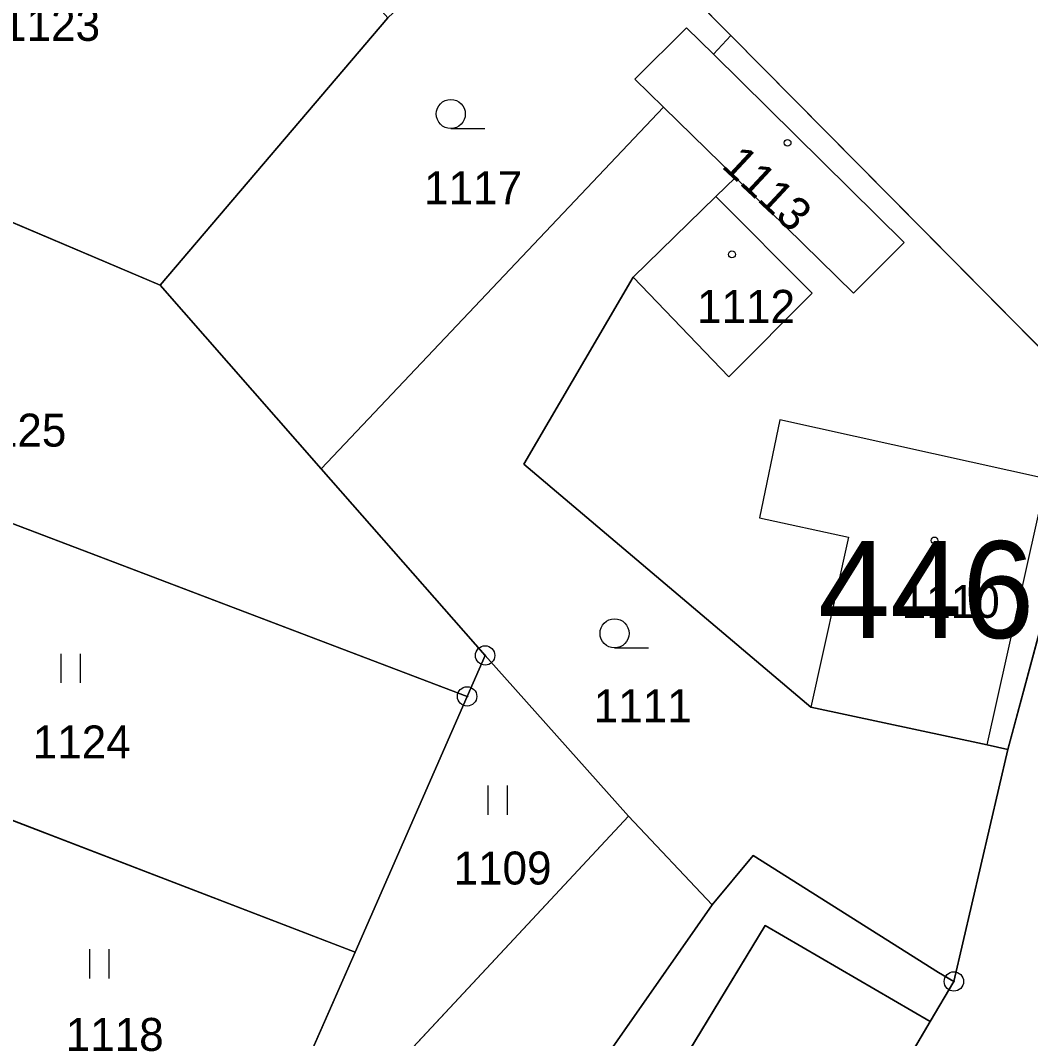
# Model space of a CAD drawing. Extents: x -689422 to -685210, y -987725 to -982160.
# Drawn here: x -687112.2 to -687060.1, y -985318.7 to -985266.2 of the extents above; entities that cross this region are included whole.
import ezdxf

# ---------------------------------------------------------------- set-up
doc = ezdxf.new("R2010")
doc.units = 0
for name, color, linetype in [('KN_Budovy', 7, 'Continuous'), ('KN_Budovy_cisla_domovni', 7, 'Continuous'), ('KN_Hranice_parcel', 7, 'Continuous'), ('KN_Hranice_parcel_vnitrni_kresba', 7, 'Continuous'), ('KN_Parcelni cisla', 7, 'Continuous'), ('KN_Polygon parcely', 7, 'Continuous'), ('KN_POZEMKY_OSTATNI PLOCHA', 7, 'Continuous'), ('KN_POZEMKY_TTP', 7, 'Continuous'), ('KN_POZEMKY_ZAHRADA', 7, 'Continuous'), ('KN_POZEMKY_ZASTAVENA PLOCHA', 7, 'Continuous'), ('KN_VYUZITI_17_ostatni plocha_ostatni komunikace', 7, 'Continuous'), ('KN_Značky bodu BP', 7, 'Continuous'), ('KN_Značky budov', 7, 'Continuous'), ('KN_Značky kultur', 7, 'Continuous')]:
    doc.layers.add(name, color=color, linetype=linetype)

msp = doc.modelspace()

# ---------------------------------------------------------------- linework, layer by layer
at = {"layer": 'KN_Budovy'}
for points in [[(-687076.49, -985267.92), (-687077.88, -985266.55), (-687080.54, -985269.2), (-687079.07, -985270.64), (-687075.36, -985274.27), (-687069.26, -985280.24), (-687066.65, -985277.62)], [(-687080.64, -985279.42), (-687075.69, -985284.55), (-687071.4, -985280.24), (-687076.37, -985275.26)], [(-687071.46, -985301.58), (-687062.38, -985303.53), (-687059.31, -985289.81), (-687073.07, -985286.77), (-687074.11, -985291.83), (-687069.53, -985292.82)], [(-687078.51, -985326.77), (-687072.68, -985330.31), (-687065.31, -985317.8), (-687073.83, -985312.84), (-687079.19, -985321.67), (-687076.55, -985323.43)]]:
    msp.add_lwpolyline(points, close=True, dxfattribs=at)
at = {"layer": 'KN_Hranice_parcel'}
for p, q in [((-687084.81, -985257.65), (-687075.59, -985266.96)), ((-687093.29, -985266.05), (-687105.03, -985279.83)), ((-687075.59, -985266.96), (-687076.49, -985267.92)), ((-687058.19, -985284.54), (-687075.59, -985266.96)), ((-687134.36, -985267.38), (-687105.03, -985279.83)), ((-687079.07, -985270.64), (-687096.72, -985289.3)), ((-687075.36, -985274.27), (-687079.07, -985270.64)), ((-687075.36, -985274.27), (-687076.37, -985275.26)), ((-687080.64, -985279.42), (-687076.37, -985275.26)), ((-687105.03, -985279.83), (-687096.72, -985289.3)), ((-687056.57, -985286.17), (-687061.3, -985303.76)), ((-687089.2, -985301.03), (-687126.06, -985287.03)), ((-687096.72, -985289.3), (-687088.27, -985298.92)), ((-687094.98, -985314.21), (-687146.87, -985294.29)), ((-687088.27, -985298.92), (-687089.2, -985301.03)), ((-687080.88, -985307.2), (-687088.27, -985298.92)), ((-687089.2, -985301.03), (-687094.98, -985314.21)), ((-687061.3, -985303.76), (-687064.09, -985315.73)), ((-687080.88, -985307.2), (-687101.72, -985329.55)), ((-687076.55, -985311.77), (-687080.88, -985307.2)), ((-687076.55, -985311.77), (-687093.82, -985336.47)), ((-687094.98, -985314.21), (-687101.18, -985328.31)), ((-687064.09, -985315.73), (-687065.31, -985317.8)), ((-687065.31, -985317.8), (-687072.68, -985330.31))]:
    msp.add_line(p, q, dxfattribs=at)
for points in [[(-687076.49, -985267.92), (-687077.88, -985266.55), (-687080.54, -985269.2), (-687079.07, -985270.64)], [(-687076.49, -985267.92), (-687066.65, -985277.62), (-687069.26, -985280.24), (-687075.36, -985274.27)], [(-687076.37, -985275.26), (-687071.4, -985280.24), (-687075.69, -985284.55), (-687080.64, -985279.42)], [(-687080.64, -985279.42), (-687086.28, -985289.06), (-687071.46, -985301.58), (-687062.38, -985303.53), (-687061.3, -985303.76)], [(-687064.09, -985315.73), (-687064.88, -985315.27), (-687074.44, -985309.23), (-687076.55, -985311.77)], [(-687065.31, -985317.8), (-687073.83, -985312.84), (-687079.19, -985321.67), (-687076.55, -985323.43), (-687078.51, -985326.77), (-687072.68, -985330.31)]]:
    msp.add_lwpolyline(points, dxfattribs=at)
at = {"layer": 'KN_Hranice_parcel_vnitrni_kresba'}
for p, q in [((-687073.07, -985286.77), (-687074.11, -985291.83)), ((-687059.31, -985289.81), (-687073.07, -985286.77)), ((-687062.38, -985303.53), (-687059.31, -985289.81)), ((-687074.11, -985291.83), (-687069.53, -985292.82)), ((-687069.53, -985292.82), (-687071.46, -985301.58))]:
    msp.add_line(p, q, dxfattribs=at)
at = {"layer": 'KN_Polygon parcely'}
for points in [[(-687075.59, -985266.96), (-687058.19, -985284.54), (-687056.47, -985272.68), (-687048.61, -985228.8), (-687085.5, -985233.7), (-687084.81, -985257.65)], [(-687085.5, -985233.7), (-687085.53, -985231.62), (-687087.63, -985232.06), (-687089.7, -985232.67), (-687091.64, -985233.39), (-687093.59, -985234.3), (-687095.44, -985235.31), (-687101.25, -985239.46), (-687104.38, -985242.02), (-687126.12, -985262.31), (-687127.77, -985263.7), (-687129.51, -985264.9), (-687132.45, -985266.38), (-687134.36, -985267.38), (-687105.03, -985279.83), (-687093.29, -985266.05), (-687097.5, -985261.33), (-687093.02, -985257.17), (-687091.48, -985259.06), (-687089.25, -985257.04), (-687086.67, -985259.82), (-687084.81, -985257.65)], [(-687086.67, -985259.82), (-687093.29, -985266.05), (-687105.03, -985279.83), (-687096.72, -985289.3), (-687079.07, -985270.64), (-687080.54, -985269.2), (-687077.88, -985266.55), (-687076.49, -985267.92), (-687075.59, -985266.96), (-687084.81, -985257.65)], [(-687058.19, -985284.54), (-687075.59, -985266.96), (-687076.49, -985267.92), (-687066.65, -985277.62), (-687069.26, -985280.24), (-687075.36, -985274.27), (-687076.37, -985275.26), (-687071.4, -985280.24), (-687075.69, -985284.55), (-687080.64, -985279.42), (-687086.28, -985289.06), (-687071.46, -985301.58), (-687062.38, -985303.53), (-687061.3, -985303.76), (-687056.57, -985286.17)], [(-687080.54, -985269.2), (-687079.07, -985270.64), (-687075.36, -985274.27), (-687069.26, -985280.24), (-687066.65, -985277.62), (-687076.49, -985267.92), (-687077.88, -985266.55)], [(-687127.96, -985273.7), (-687121.89, -985276.04), (-687122.89, -985278.76), (-687126.06, -985287.03), (-687089.2, -985301.03), (-687088.27, -985298.92), (-687096.72, -985289.3), (-687105.03, -985279.83), (-687134.36, -985267.38), (-687138.45, -985268.88), (-687140.41, -985270.63), (-687143.08, -985280.57), (-687136.82, -985282.95), (-687136.36, -985283.09), (-687135.37, -985280.49), (-687131.17, -985282.11), (-687128.97, -985276.42)], [(-687096.72, -985289.3), (-687088.27, -985298.92), (-687080.88, -985307.2), (-687076.55, -985311.77), (-687074.44, -985309.23), (-687064.88, -985315.27), (-687064.09, -985315.73), (-687061.3, -985303.76), (-687062.38, -985303.53), (-687071.46, -985301.58), (-687086.28, -985289.06), (-687080.64, -985279.42), (-687076.37, -985275.26), (-687075.36, -985274.27), (-687079.07, -985270.64)], [(-687080.64, -985279.42), (-687075.69, -985284.55), (-687071.4, -985280.24), (-687076.37, -985275.26)], [(-687146.87, -985294.29), (-687148.77, -985301.2), (-687150.58, -985307.06), (-687150.91, -985307.97), (-687101.18, -985328.31), (-687094.98, -985314.21)], [(-687094.98, -985314.21), (-687101.18, -985328.31), (-687101.72, -985329.55), (-687080.88, -985307.2), (-687088.27, -985298.92), (-687089.2, -985301.03)], [(-687101.72, -985329.55), (-687093.82, -985336.47), (-687076.55, -985311.77), (-687080.88, -985307.2)], [(-687074.44, -985309.23), (-687076.55, -985311.77), (-687093.82, -985336.47), (-687092.8, -985337.37), (-687079.19, -985348.61), (-687075.64, -985337.63), (-687072.68, -985330.31), (-687078.51, -985326.77), (-687076.55, -985323.43), (-687079.19, -985321.67), (-687073.83, -985312.84), (-687065.31, -985317.8), (-687064.09, -985315.73), (-687064.88, -985315.27)], [(-687078.51, -985326.77), (-687072.68, -985330.31), (-687065.31, -985317.8), (-687073.83, -985312.84), (-687079.19, -985321.67), (-687076.55, -985323.43)]]:
    msp.add_lwpolyline(points, close=True, dxfattribs=at)
for points in [[(-687044.91, -985229.69), (-687053.52, -985273.21), (-687056.57, -985286.17), (-687061.3, -985303.76), (-687064.09, -985315.73), (-687065.31, -985317.8), (-687072.68, -985330.31), (-687075.64, -985337.63), (-687079.19, -985348.61), (-687092.8, -985337.37), (-687093.51, -985338.67), (-687079.84, -985350.05), (-687077.9, -985357.06), (-687075.92, -985366.55), (-687070.88, -985388.88), (-687070.4, -985397.54)], [(-687146.87, -985294.29), (-687094.98, -985314.21), (-687089.2, -985301.03), (-687126.06, -985287.03)]]:
    msp.add_lwpolyline(points, dxfattribs=at)
at = {"layer": 'KN_POZEMKY_OSTATNI PLOCHA'}
for p, q in [((-687061.3, -985303.76), (-687056.57, -985286.17)), ((-687064.09, -985315.73), (-687061.3, -985303.76)), ((-687065.31, -985317.8), (-687064.09, -985315.73)), ((-687072.68, -985330.31), (-687065.31, -985317.8))]:
    msp.add_line(p, q, dxfattribs=at)
at = {"layer": 'KN_POZEMKY_TTP'}
for p, q in [((-687075.59, -985266.96), (-687084.81, -985257.65)), ((-687058.19, -985284.54), (-687075.59, -985266.96)), ((-687134.36, -985267.38), (-687105.03, -985279.83)), ((-687105.03, -985279.83), (-687096.72, -985289.3)), ((-687126.06, -985287.03), (-687089.2, -985301.03)), ((-687089.2, -985301.03), (-687126.06, -985287.03)), ((-687096.72, -985289.3), (-687088.27, -985298.92)), ((-687146.87, -985294.29), (-687094.98, -985314.21)), ((-687094.98, -985314.21), (-687146.87, -985294.29)), ((-687088.27, -985298.92), (-687089.2, -985301.03)), ((-687089.2, -985301.03), (-687088.27, -985298.92)), ((-687088.27, -985298.92), (-687080.88, -985307.2)), ((-687089.2, -985301.03), (-687094.98, -985314.21)), ((-687094.98, -985314.21), (-687089.2, -985301.03)), ((-687080.88, -985307.2), (-687101.72, -985329.55)), ((-687101.72, -985329.55), (-687080.88, -985307.2)), ((-687080.88, -985307.2), (-687076.55, -985311.77)), ((-687076.55, -985311.77), (-687093.82, -985336.47)), ((-687094.98, -985314.21), (-687101.18, -985328.31)), ((-687101.18, -985328.31), (-687094.98, -985314.21))]:
    msp.add_line(p, q, dxfattribs=at)
at = {"layer": 'KN_POZEMKY_ZAHRADA'}
for p, q in [((-687084.81, -985257.65), (-687075.59, -985266.96)), ((-687093.29, -985266.05), (-687105.03, -985279.83)), ((-687105.03, -985279.83), (-687093.29, -985266.05)), ((-687077.88, -985266.55), (-687080.54, -985269.2)), ((-687076.49, -985267.92), (-687077.88, -985266.55)), ((-687075.59, -985266.96), (-687076.49, -985267.92)), ((-687105.03, -985279.83), (-687134.36, -985267.38)), ((-687080.54, -985269.2), (-687079.07, -985270.64)), ((-687079.07, -985270.64), (-687096.72, -985289.3)), ((-687096.72, -985289.3), (-687079.07, -985270.64)), ((-687079.07, -985270.64), (-687075.36, -985274.27)), ((-687075.36, -985274.27), (-687076.37, -985275.26)), ((-687076.37, -985275.26), (-687080.64, -985279.42)), ((-687080.64, -985279.42), (-687086.28, -985289.06)), ((-687096.72, -985289.3), (-687105.03, -985279.83)), ((-687086.28, -985289.06), (-687071.46, -985301.58)), ((-687088.27, -985298.92), (-687096.72, -985289.3)), ((-687080.88, -985307.2), (-687088.27, -985298.92)), ((-687071.46, -985301.58), (-687062.38, -985303.53)), ((-687061.3, -985303.76), (-687064.09, -985315.73)), ((-687062.38, -985303.53), (-687061.3, -985303.76)), ((-687076.55, -985311.77), (-687080.88, -985307.2)), ((-687076.55, -985311.77), (-687074.44, -985309.23)), ((-687074.44, -985309.23), (-687076.55, -985311.77)), ((-687074.44, -985309.23), (-687064.88, -985315.27)), ((-687064.88, -985315.27), (-687074.44, -985309.23)), ((-687093.82, -985336.47), (-687076.55, -985311.77)), ((-687073.83, -985312.84), (-687079.19, -985321.67)), ((-687065.31, -985317.8), (-687073.83, -985312.84)), ((-687064.88, -985315.27), (-687064.09, -985315.73)), ((-687064.09, -985315.73), (-687064.88, -985315.27)), ((-687064.09, -985315.73), (-687065.31, -985317.8))]:
    msp.add_line(p, q, dxfattribs=at)
at = {"layer": 'KN_POZEMKY_ZASTAVENA PLOCHA'}
for p, q in [((-687080.54, -985269.2), (-687077.88, -985266.55)), ((-687077.88, -985266.55), (-687076.49, -985267.92)), ((-687076.49, -985267.92), (-687075.59, -985266.96)), ((-687075.59, -985266.96), (-687058.19, -985284.54)), ((-687066.65, -985277.62), (-687076.49, -985267.92)), ((-687076.49, -985267.92), (-687066.65, -985277.62)), ((-687079.07, -985270.64), (-687080.54, -985269.2)), ((-687075.36, -985274.27), (-687079.07, -985270.64)), ((-687076.37, -985275.26), (-687075.36, -985274.27)), ((-687075.36, -985274.27), (-687069.26, -985280.24)), ((-687069.26, -985280.24), (-687075.36, -985274.27)), ((-687080.64, -985279.42), (-687076.37, -985275.26)), ((-687076.37, -985275.26), (-687071.4, -985280.24)), ((-687071.4, -985280.24), (-687076.37, -985275.26)), ((-687069.26, -985280.24), (-687066.65, -985277.62)), ((-687066.65, -985277.62), (-687069.26, -985280.24)), ((-687086.28, -985289.06), (-687080.64, -985279.42)), ((-687075.69, -985284.55), (-687080.64, -985279.42)), ((-687080.64, -985279.42), (-687075.69, -985284.55)), ((-687071.4, -985280.24), (-687075.69, -985284.55)), ((-687075.69, -985284.55), (-687071.4, -985280.24)), ((-687056.57, -985286.17), (-687061.3, -985303.76)), ((-687071.46, -985301.58), (-687086.28, -985289.06)), ((-687062.38, -985303.53), (-687071.46, -985301.58)), ((-687061.3, -985303.76), (-687062.38, -985303.53)), ((-687079.19, -985321.67), (-687073.83, -985312.84)), ((-687073.83, -985312.84), (-687065.31, -985317.8)), ((-687065.31, -985317.8), (-687072.68, -985330.31))]:
    msp.add_line(p, q, dxfattribs=at)
at = {"layer": 'KN_VYUZITI_17_ostatni plocha_ostatni komunikace'}
for p, q in [((-687061.3, -985303.76), (-687056.57, -985286.17)), ((-687064.09, -985315.73), (-687061.3, -985303.76)), ((-687065.31, -985317.8), (-687064.09, -985315.73)), ((-687072.68, -985330.31), (-687065.31, -985317.8))]:
    msp.add_line(p, q, dxfattribs=at)
at = {"layer": 'KN_Značky bodu BP'}
for centre, radius in [((-687088.27, -985298.92), 0.5), ((-687088.27, -985298.92), 0.0303), ((-687089.2, -985301.03), 0.5), ((-687089.2, -985301.03), 0.0303), ((-687064.09, -985315.73), 0.5), ((-687064.09, -985315.73), 0.0303)]:
    msp.add_circle(centre, radius, dxfattribs=at)
at = {"layer": 'KN_Značky budov'}
for centre in [(-687072.667, -985272.489), (-687075.537, -985278.239), (-687065.087, -985292.989)]:
    msp.add_circle(centre, 0.175, dxfattribs=at)
at = {"layer": 'KN_Značky kultur'}
for p, q in [((-687090.043, -985271.75), (-687088.293, -985271.75)), ((-687081.593, -985298.53), (-687079.843, -985298.53)), ((-687110.141, -985300.33), (-687110.141, -985298.83)), ((-687109.14, -985300.33), (-687109.14, -985298.83)), ((-687088.111, -985307.13), (-687088.111, -985305.63)), ((-687087.11, -985307.13), (-687087.11, -985305.63)), ((-687108.661, -985315.57), (-687108.661, -985314.07)), ((-687107.66, -985315.57), (-687107.66, -985314.07))]:
    msp.add_line(p, q, dxfattribs=at)
for centre in [(-687090.043, -985271), (-687081.593, -985297.78)]:
    msp.add_circle(centre, 0.75, dxfattribs=at)

# ---------------------------------------------------------------- texts
at = {"layer": 'KN_Budovy_cisla_domovni'}
msp.add_text('446', height=5, dxfattribs=at).set_placement((-687071.099, -985298.024))
at = {"layer": 'KN_Parcelni cisla'}
for s, p in [('1123', (-687113.19, -985267.23)), ('1117', (-687091.42, -985275.65)), ('1112', (-687077.34, -985281.77)), ('1125', (-687114.93, -985288.15)), ('1110', (-687066.78, -985296.98)), ('1111', (-687082.67, -985302.37)), ('1124', (-687111.61, -985304.23)), ('1109', (-687089.9, -985310.73)), ('1118', (-687109.91, -985319.31))]:
    msp.add_text(s, height=1.7, dxfattribs=at).set_placement(p)
msp.add_text('1113', height=1.7, rotation=317, dxfattribs=at).set_placement((-687076.129, -985273.721))

doc.saveas('drawing.dxf')
